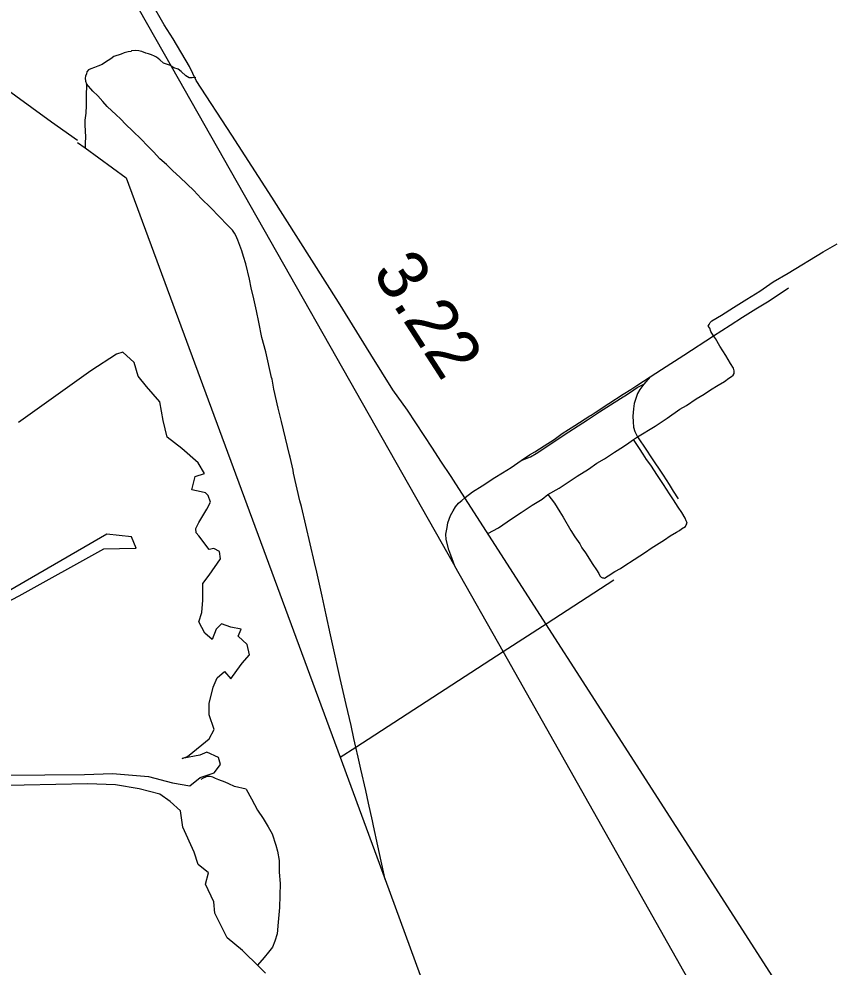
# Model space of a CAD drawing. Extents: x 2290055 to 2389491, y 66597 to 237875.
# Drawn here: x 2301445 to 2309543, y 202183 to 211575 of the extents above; entities that cross this region are included whole.
import ezdxf

# ---------------------------------------------------------------- set-up
doc = ezdxf.new("R2010")
doc.units = 0
for name, color, linetype in [('Exist Hydrographic Pond Under 1500 Sq Ft', 7, 'Continuous'), ('Exist Railroad Mainline', 7, 'Continuous'), ('Exist Railroad Siding', 7, 'Continuous'), ('Exist Road Non-System Type 51', 7, 'Continuous'), ('Exist Road Primary US Mileage Hundredths English Label', 7, 'Continuous'), ('Exist Road Primary US UnDivided 4 Lane Attributed', 7, 'Continuous'), ('Exist Utilities Electrical Transmission Line', 7, 'Continuous')]:
    doc.layers.add(name, color=color, linetype=linetype)

msp = doc.modelspace()

# ---------------------------------------------------------------- linework, layer by layer
at = {"layer": 'Exist Hydrographic Pond Under 1500 Sq Ft'}
for points in [[(2300522.6, 204077.3), (2302094.4, 204090.4), (2302371, 204100.7), (2302729.5, 204069.9), (2302965.1, 204008.4), (2303139.3, 203977.7), (2303241.7, 204059.7), (2303380, 204105.8), (2303441.4, 204187.8), (2303420.9, 204259.6), (2303308.3, 204310.9), (2303236.6, 204280.1), (2303062.4, 204249.4), (2303113.6, 204269.9), (2303257.1, 204382.6), (2303328.8, 204444.1), (2303380, 204536.4), (2303328.8, 204679.9), (2303328.8, 204792.7), (2303369.7, 204956.8), (2303410.7, 205049), (2303482.4, 205110.5), (2303543.9, 205038.8), (2303605.3, 205120.8), (2303656.5, 205192.6), (2303728.3, 205274.6), (2303707.8, 205377.1), (2303615.6, 205459.1), (2303646.3, 205530.9), (2303543.9, 205551.4), (2303451.7, 205582.1), (2303400.5, 205530.9), (2303359.5, 205428.4), (2303287.8, 205489.9), (2303226.3, 205602.6), (2303257.1, 205694.9), (2303267.3, 205817.9), (2303267.3, 205982), (2303328.8, 206064), (2303441.4, 206228), (2303431.2, 206299.8), (2303375.2, 206329.1), (2303328.8, 206320.3), (2303226.3, 206453.6), (2303201.3, 206485.1), (2303196.8, 206528), (2303226.3, 206586.8), (2303308.3, 206720.1), (2303344.1, 206786.8), (2303321, 206855.8), (2303293.9, 206880.7), (2303251.9, 206889.3), (2303159.7, 206909.8), (2303190.5, 207043.1), (2303282.7, 207073.8), (2303221.2, 207176.3), (2303057.3, 207319.9), (2302913.9, 207432.7), (2302872.9, 207596.7), (2302842.2, 207781.2), (2302709, 207935), (2302627.1, 208037.5), (2302586.1, 208170.8), (2302473.4, 208273.3), (2302412, 208252.8), (2302155.9, 208088.8), (2301438.9, 207576.2)], [(2299997.5, 205070.8), (2300193.4, 205177), (2300418.3, 205320.4), (2301446.7, 205861.3), (2302287.4, 206326.6), (2302597.4, 206332.6), (2302606.3, 206332.6), (2302561.6, 206446), (2302317.2, 206469.8), (2300197.9, 205244.5), (2299971.5, 205121.2), (2299953.7, 205114.2), (2299938.2, 205104.6), (2299919.5, 205095.6), (2299905, 205087), (2299899, 205083.4)], [(2303887, 202122), (2303825.6, 202183.5), (2303661.7, 202347.6), (2303508, 202470.6), (2303385.1, 202716.7), (2303374.9, 202829.4), (2303292.9, 203003.7), (2303323.6, 203116.5), (2303221.2, 203198.5), (2303180.2, 203321.5), (2303067.6, 203567.6), (2303047.1, 203731.6), (2302944.6, 203823.9), (2302842.2, 203895.7), (2302637.3, 203946.9), (2302401.7, 203987.9), (2302125.2, 203998.2), (2300552.4, 203963.9)]]:
    msp.add_lwpolyline(points, dxfattribs=at)
at = {"layer": 'Exist Railroad Mainline'}
for points in [[(2302001.6, 212784.8), (2302952.7, 211108.9), (2305765.2, 206153.4)], [(2307700.2, 208028.6), (2307813.3, 208102.1), (2308035.4, 208245), (2308329.5, 208435.1), (2308493.4, 208541), (2308616.3, 208620.5), (2308749.3, 208704.2), (2308880.1, 208784), (2309072.6, 208910.5)], [(2306421.3, 207202.1), (2306504.5, 207257), (2306556.1, 207287.9), (2306651.4, 207347.1), (2306748.5, 207410.3), (2306827.7, 207467.3), (2306954.7, 207548.9), (2307101.5, 207642.8), (2307115.3, 207651.1), (2307156.9, 207677.6), (2307289.9, 207765.3), (2307432.5, 207857.2), (2307507.9, 207904.2), (2307567.5, 207944.9), (2307700.2, 208028.6)], [(2305863.3, 206831.8), (2305882.3, 206848.6), (2305909.7, 206867.3), (2305939.4, 206891.7), (2306034.7, 206948.9), (2306161.7, 207032.5), (2306236.9, 207077.5), (2306324.2, 207132.8), (2306421.3, 207202.1)], [(2305765.2, 206153.4), (2305725.6, 206263), (2305705.1, 206316.6), (2305680, 206419.7), (2305677, 206470.4), (2305688.1, 206538.4), (2305695.5, 206582.5), (2305707, 206620), (2305720.7, 206655), (2305748, 206703.2), (2305771.8, 206742), (2305801, 206778), (2305819.5, 206796.3), (2305834.5, 206806.3), (2305863.3, 206831.8)], [(2309406.8, 199708.8), (2308813.7, 200758.5), (2306243.2, 205307.4), (2305765.2, 206153.4)]]:
    msp.add_lwpolyline(points, dxfattribs=at)
at = {"layer": 'Exist Railroad Siding'}
msp.add_line((2307700.2, 208028.6), (2307637.3, 207955.9), dxfattribs=at)
for points in [[(2306421.3, 207202.1), (2306514.9, 207237.2), (2306570.4, 207270), (2306637.8, 207312.9), (2306798.3, 207420.9), (2306893.5, 207484.1), (2307080, 207603.5), (2307196.9, 207682.2), (2307306, 207751.5), (2307407.2, 207814.8), (2307474.6, 207859.6), (2307538.8, 207900.6), (2307571.7, 207924.9), (2307637.3, 207955.9)], [(2307637.3, 207955.9), (2307597.9, 207905.3), (2307575.1, 207864.8), (2307551.3, 207796.7), (2307541.8, 207764.7), (2307534.5, 207712.6), (2307529.3, 207640.3), (2307532.2, 207584.4), (2307534.8, 207532.5), (2307547.4, 207488.6), (2307572, 207443), (2307576.5, 207436), (2307663.8, 207302.2), (2307708.6, 207236.7), (2307830.9, 207054.3), (2307890.1, 206963), (2307928.9, 206897.6), (2307977.8, 206820.3)]]:
    msp.add_lwpolyline(points, dxfattribs=at)
at = {"layer": 'Exist Road Non-System Type 51'}
msp.add_line((2307534.3, 207410.3), (2307576.5, 207436), dxfattribs=at)
for points in [[(2302952.7, 211108.9), (2302945.6, 211113.5), (2302878.6, 211138.9), (2302841.3, 211171.4), (2302808.3, 211196.1), (2302787.9, 211205.3), (2302759.3, 211220.1), (2302728.9, 211228.9), (2302702.6, 211237.9), (2302664, 211252.4), (2302645.8, 211257.7), (2302633.7, 211259.2), (2302601.5, 211263.9), (2302559.7, 211258.2), (2302555.9, 211254.1), (2302526, 211250.9), (2302486.3, 211241.3), (2302458.8, 211228.2), (2302385.8, 211203.3), (2302354.7, 211180.1), (2302304, 211146.1), (2302270.9, 211124.8), (2302227.6, 211107), (2302192.1, 211093.6), (2302158.6, 211080.3), (2302132.9, 211071.3), (2302117.7, 211052.7), (2302112.5, 211032.5), (2302105.4, 211008.2), (2302102.2, 210988), (2302105.4, 210958.2), (2302114.4, 210932.5)], [(2303198.4, 210995.5), (2303162.5, 210992.1), (2303132.5, 210992.9), (2303099.7, 211011.6), (2303052, 211053.7), (2303021, 211078.5), (2302980.5, 211090.9), (2302952.7, 211108.9)], [(2302114.4, 210932.5), (2302111.6, 210802.3), (2302110.9, 210718.3), (2302107.9, 210642.2), (2302096.6, 210573.7), (2302098.6, 210523.8), (2302100.9, 210465.8), (2302103.3, 210405.9), (2302101.6, 210347.8), (2302099.6, 210298.1)], [(2304784.6, 204361.6), (2304764.6, 204447.6), (2304737.5, 204574.6), (2304687.3, 204782.6), (2304627, 205040.3), (2304551.3, 205385.4), (2304531.8, 205474.7), (2304487.9, 205673), (2304448.6, 205857.5), (2304397.1, 206095.5), (2304375.3, 206190.7), (2304288.6, 206561.4), (2304243.3, 206745.6), (2304229.1, 206801.1), (2304166.1, 207076.7), (2304160.9, 207106.5), (2304131.8, 207235.3), (2304126.9, 207257.2), (2304045.9, 207586), (2304012.5, 207720.8), (2303971, 207909.2), (2303953.2, 208006.5), (2303948.5, 208024.3), (2303890.5, 208276.1), (2303852.8, 208418.6), (2303820.7, 208571.4), (2303798.2, 208684.6), (2303773.6, 208801.6), (2303747.2, 208912.6), (2303729.8, 208997.9), (2303691.8, 209148.5), (2303670.9, 209221.7), (2303652.6, 209279), (2303634.6, 209330.3), (2303612.4, 209383.4), (2303594.6, 209430.7), (2303579.7, 209452.1), (2303560.5, 209483.4), (2303512.5, 209531.5), (2303345.7, 209702.9), (2303251.9, 209797.2), (2303178.7, 209876.4), (2303112.2, 209939.8), (2303039.4, 210008.9), (2302968.9, 210072.1), (2302906.4, 210133.7), (2302842.1, 210191.1), (2302777.4, 210258.6), (2302714.9, 210322.1), (2302660.5, 210382), (2302571, 210468.5), (2302504.6, 210529.8), (2302450.3, 210585.7), (2302408.8, 210624.1), (2302319.5, 210706.6), (2302275.5, 210756.8), (2302225.1, 210814.9), (2302175.3, 210860.9), (2302114.4, 210932.5)], [(2308329.5, 208435.1), (2308300.2, 208479), (2308290.9, 208510.6), (2308276.1, 208532), (2308285.4, 208548.4), (2308296.6, 208568.8), (2308312, 208585.5), (2308407.9, 208639.3), (2308526.9, 208716), (2308659.7, 208799.3), (2308788.6, 208878.4), (2308920.9, 208971.7), (2309067.6, 209057.5), (2309413.4, 209267.3), (2309552.3, 209346.8)], [(2307576.5, 207436), (2307749.2, 207540.8), (2307868.1, 207619.6), (2307994.6, 207708.6), (2308061.2, 207745.3), (2308156.6, 207811.1), (2308234.8, 207858.2), (2308299.1, 207900.7), (2308373.3, 207947.7), (2308435.9, 207984.2), (2308480.6, 208016), (2308506, 208033), (2308523.5, 208045.7), (2308532.7, 208064), (2308534.2, 208078.1), (2308531.7, 208090), (2308526.7, 208115.8), (2308496.9, 208160.7), (2308449.6, 208242.8), (2308392, 208334.5), (2308347, 208408.8), (2308329.5, 208435.1)], [(2306685.5, 206864.5), (2306797.1, 206926.9), (2306978.5, 207046.1), (2307087.8, 207114.5), (2307173.4, 207175.9), (2307247.7, 207218.9), (2307347.2, 207284.8), (2307437.1, 207338.4), (2307487.7, 207374.4), (2307534.3, 207410.3)], [(2306685.5, 206864.5), (2306751, 206777), (2306804.5, 206691.1), (2306838.6, 206638.5), (2306915.8, 206507.5), (2306952.3, 206444.9), (2307003.1, 206374.9), (2307022.6, 206335.7), (2307058.7, 206285.1), (2307133.2, 206172), (2307167.3, 206119.3), (2307190.8, 206080.3), (2307201.8, 206056.7), (2307216.2, 206045.2), (2307226.5, 206039.7), (2307238.5, 206038.1), (2307248.6, 206036.5), (2307285.8, 206058), (2307350.1, 206100.6), (2307404.9, 206130.8), (2307438, 206154.1), (2307541.4, 206220.2), (2307652.6, 206292.6), (2307711, 206333), (2307841.9, 206414.2), (2307900.3, 206454.5), (2307960.9, 206490.9), (2307992.2, 206508.1), (2308011.6, 206522.9), (2308050.7, 206546.5), (2308058.1, 206562.8), (2308067.4, 206579.2), (2308064.9, 206591.1), (2308058.4, 206604.8), (2308047.5, 206628.4), (2308015.2, 206685.1), (2307979, 206739.7), (2307932.2, 206809.9), (2307891.7, 206872.3), (2307832.1, 206961.9), (2307772.5, 207053.6), (2307708.5, 207153.1), (2307664.2, 207211.4), (2307632.1, 207264.1), (2307593.9, 207318.6), (2307534.3, 207410.3)], [(2306092.6, 206478.8), (2306196.4, 206535), (2306325, 206622.1), (2306422.5, 206686), (2306531.7, 206758.3), (2306629.4, 206818.2), (2306685.5, 206864.5)], [(2305073.4, 203049.4), (2305000.8, 203384.6), (2304957, 203580.9), (2304947, 203632.6), (2304910.1, 203805.2), (2304881.1, 203930), (2304834.6, 204144.3), (2304808, 204261.2), (2304784.6, 204361.6)], [(2303292.3, 204063.3), (2303271.6, 204054.3), (2303248.8, 204041.7)], [(2303426.1, 204038.2), (2303393.7, 204051.1), (2303365.2, 204064), (2303338.9, 204071), (2303307, 204069.7), (2303292.3, 204063.3)], [(2303523.8, 203996.9), (2303489.3, 204012.9), (2303426.1, 204038.2)], [(2303696.1, 203945.1), (2303581, 203970.5), (2303523.8, 203996.9)], [(2303696.1, 203945.1), (2303747.9, 203849.1), (2303810.4, 203735.5), (2303865.6, 203655.7), (2303913, 203571.6), (2303953.8, 203501.2), (2303992.2, 203390.6), (2304006.5, 203331.2), (2304022.2, 203237.8), (2304024.8, 203121.9), (2304033.3, 203010.2), (2304030, 202890), (2304026.7, 202771.8), (2304014.4, 202627.3), (2304003, 202512.8), (2303981.8, 202439.9), (2303956.3, 202378.9), (2303918.1, 202331.4), (2303876.2, 202277.7), (2303809.2, 202201)]]:
    msp.add_lwpolyline(points, dxfattribs=at)
at = {"layer": 'Exist Road Primary US UnDivided 4 Lane Attributed'}
msp.add_lwpolyline([(2310141.6, 200181.3), (2305773, 206970.3), (2305728.1, 207043.5), (2305625.1, 207192.9), (2305543.6, 207323.9), (2305294.7, 207699.1), (2305151, 207900.9), (2304932.1, 208250.8), (2304612.5, 208770.3), (2303949.7, 209808.9), (2303555.2, 210423.5), (2303200.1, 210966.9), (2303136.4, 211105), (2302973.4, 211378.5), (2302885.4, 211518.5), (2302754.5, 211742.6), (2302473.5, 212241.9), (2302316.9, 212504.2), (2301705.4, 213590.5), (2301120.7, 214610.8)], dxfattribs=at)
at = {"layer": 'Exist Utilities Electrical Transmission Line'}
for p, q in [((2302026.2, 210351.6), (2302099.6, 210298.1)), ((2306678.8, 205589.8), (2307339, 206017.9)), ((2306243.2, 205307.4), (2306678.8, 205589.8)), ((2304784.6, 204361.6), (2306243.2, 205307.4)), ((2304629.3, 204261), (2304784.6, 204361.6)), ((2304629.3, 204261), (2305073.4, 203049.4)), ((2305073.4, 203049.4), (2306057, 200365.7))]:
    msp.add_line(p, q, dxfattribs=at)
for points in [[(2297521.2, 213577.2), (2297739.6, 213423.6), (2298439.1, 212929.8), (2299376.9, 212262.8), (2300010.2, 211808.1), (2300554.6, 211420.6), (2301214, 210954.2), (2301768.4, 210556.7), (2302026.3, 210375.9)], [(2302099.6, 210298.1), (2302506.3, 210001.6), (2304629.3, 204261)]]:
    msp.add_lwpolyline(points, dxfattribs=at)

# ---------------------------------------------------------------- texts
at = {"layer": 'Exist Road Primary US Mileage Hundredths English Label'}
msp.add_text('3.22', height=500, rotation=302.86979, dxfattribs=at).set_placement((2304940.5, 209064.8))

doc.saveas('drawing.dxf')
